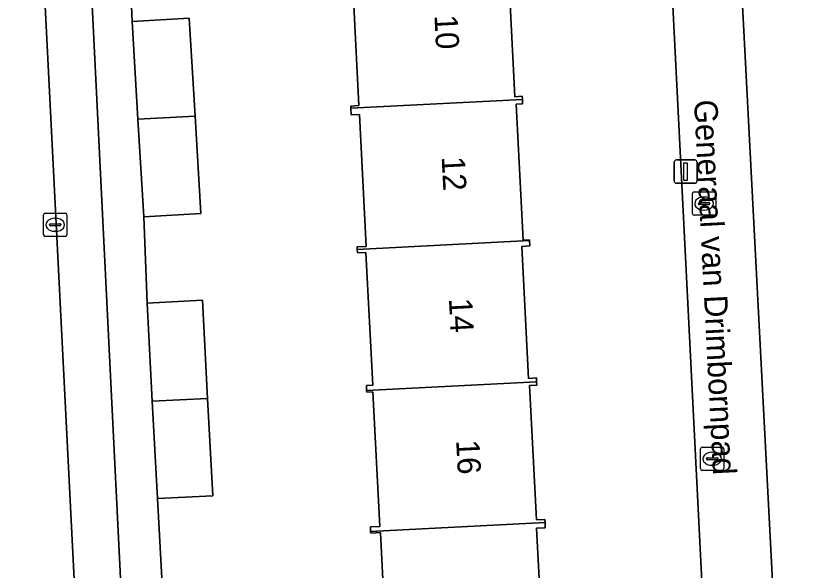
# Model space of a CAD drawing. Extents: x 161084 to 161928, y 385354 to 386522.
# Drawn here: x 161527.89 to 161561.71, y 385688.73 to 385712.53 of the extents above; entities that cross this region are included whole.
import ezdxf

# ---------------------------------------------------------------- set-up
doc = ezdxf.new("R2010")
doc.units = 0
for name, color, linetype in [('IMGEO_Erf', 7, 'Continuous'), ('IMGEO_Kolk', 7, 'Continuous'), ('IMGEO_Lichtmast', 7, 'Continuous'), ('IMGEO_Openbare_ruimte_label', 7, 'Continuous'), ('IMGEO_Pand', 7, 'Continuous'), ('IMGEO_Pand_nummerreeks', 7, 'Continuous'), ('IMGEO_Parkeervlak_open', 7, 'Continuous'), ('IMGEO_Rijbaan_lokaal_open', 7, 'Continuous'), ('IMGEO_Rioolput', 7, 'Continuous'), ('IMGEO_Voetpad_open', 7, 'Continuous')]:
    doc.layers.add(name, color=color, linetype=linetype)

msp = doc.modelspace()

# ---------------------------------------------------------------- linework, layer by layer
at = {"layer": 'IMGEO_Erf'}
for points in [[(161558.433, 385666.948), (161555.128, 385732.29), (161554.429, 385743.445)], [(161557.526, 385743.229), (161560.471, 385686.601)], [(161532.734, 385715.927), (161532.881, 385712.288), (161535.333, 385712.434), (161535.584, 385708.215), (161535.832, 385704.047), (161533.38, 385703.901), (161533.524, 385700.189), (161535.899, 385700.315), (161536.123, 385696.101), (161536.344, 385691.925), (161533.968, 385691.799), (161534.168, 385688.131)], [(161549.034, 385714.747), (161549.327, 385709.057), (161549.64, 385709.073), (161549.647, 385708.933), (161549.656, 385708.754), (161549.377, 385708.739), (161549.677, 385702.896), (161549.953, 385702.909), (161549.955, 385702.878), (161549.966, 385702.65), (161549.619, 385702.632), (161549.911, 385696.965), (161550.245, 385696.982), (161550.253, 385696.821), (161550.261, 385696.674), (161549.95, 385696.658), (161550.246, 385690.889), (161550.61, 385690.908), (161550.617, 385690.769), (161550.629, 385690.548), (161550.253, 385690.528), (161550.545, 385684.853)], [(161543.841, 385684.606), (161543.546, 385690.342), (161543.131, 385690.321), (161543.128, 385690.387), (161543.118, 385690.584), (161543.516, 385690.605), (161543.219, 385696.379), (161542.959, 385696.366), (161542.955, 385696.449), (161542.945, 385696.651), (161543.219, 385696.665), (161542.925, 385702.374), (161542.562, 385702.356), (161542.554, 385702.5), (161542.549, 385702.604), (161542.938, 385702.624), (161542.646, 385708.294), (161542.293, 385708.276), (161542.279, 385708.557), (161542.274, 385708.655), (161542.626, 385708.673), (161542.33, 385714.425)]]:
    msp.add_lwpolyline(points, dxfattribs=at)
at = {"layer": 'IMGEO_Kolk'}
for p, q in [((161529.08, 385703.131), (161529.08, 385703.983)), ((161529.155, 385704.057), (161530.007, 385704.057)), ((161530.081, 385703.983), (161530.081, 385703.131)), ((161529.568, 385703.837), (161529.593, 385703.837)), ((161529.339, 385703.551), (161529.339, 385703.563)), ((161529.777, 385703.514), (161529.379, 385703.514)), ((161529.382, 385703.6), (161529.78, 385703.6)), ((161529.823, 385703.563), (161529.823, 385703.551)), ((161530.007, 385703.057), (161529.155, 385703.057)), ((161529.591, 385703.277), (161529.566, 385703.277)), ((161557.294, 385693.087), (161557.294, 385693.939)), ((161557.369, 385694.013), (161558.221, 385694.013)), ((161558.295, 385693.939), (161558.295, 385693.087)), ((161557.553, 385693.507), (161557.553, 385693.519)), ((161557.596, 385693.556), (161557.994, 385693.556)), ((161557.782, 385693.793), (161557.807, 385693.793)), ((161558.037, 385693.519), (161558.037, 385693.507)), ((161557.991, 385693.47), (161557.593, 385693.47)), ((161557.805, 385693.233), (161557.78, 385693.233)), ((161558.221, 385693.013), (161557.369, 385693.013))]:
    msp.add_line(p, q, dxfattribs=at)
for points in [[(161529.08, 385703.131), (161529.08, 385703.983)], [(161529.155, 385704.057), (161530.007, 385704.057)], [(161530.081, 385703.983), (161530.081, 385703.131)], [(161530.007, 385703.057), (161529.155, 385703.057)], [(161557.294, 385693.087), (161557.294, 385693.939)], [(161557.369, 385694.013), (161558.221, 385694.013)], [(161558.295, 385693.939), (161558.295, 385693.087)], [(161558.221, 385693.013), (161557.369, 385693.013)]]:
    msp.add_lwpolyline(points, dxfattribs=at)
for centre, radius, start, end in [((161529.157, 385703.981), 0.0765, 91.552, 178.448), ((161529.157, 385703.981), 0.0765, 91.552, 178.448), ((161530.005, 385703.981), 0.0765, 1.552, 88.448), ((161530.005, 385703.981), 0.0765, 1.552, 88.448), ((161529.379, 385703.56), 0.0403, 85.8775, 175.7526), ((161529.376, 385703.55), 0.0366, 178.938, 274.7102), ((161529.78, 385703.557), 0.043, 264.8664, 352.4533), ((161529.784, 385703.562), 0.0386, 1.7309, 96.639), ((161529.157, 385703.133), 0.0765, 181.552, 268.448), ((161529.157, 385703.133), 0.0765, 181.552, 268.448), ((161530.005, 385703.133), 0.0765, 271.552, 358.448), ((161530.005, 385703.133), 0.0765, 271.552, 358.448), ((161557.371, 385693.937), 0.0765, 91.552, 178.448), ((161557.371, 385693.937), 0.0765, 91.552, 178.448), ((161558.219, 385693.937), 0.0765, 1.552, 88.448), ((161558.219, 385693.937), 0.0765, 1.552, 88.448), ((161557.593, 385693.516), 0.0403, 85.8775, 175.7526), ((161557.59, 385693.506), 0.0366, 178.938, 274.7102), ((161557.994, 385693.513), 0.043, 264.8664, 352.4533), ((161557.998, 385693.518), 0.0386, 1.7309, 96.639), ((161557.371, 385693.089), 0.0765, 181.552, 268.448), ((161557.371, 385693.089), 0.0765, 181.552, 268.448), ((161558.219, 385693.089), 0.0765, 271.552, 358.448), ((161558.219, 385693.089), 0.0765, 271.552, 358.448)]:
    msp.add_arc(centre, radius, start, end, dxfattribs=at)
for centre, major_axis, ratio, start_param, end_param in [((161529.567, 385703.557), (-0.387, 0.002), 0.722429, 4.712389, 7.853982), ((161529.592, 385703.557), (-0.39, 0.002), 0.717154, 1.570796, 4.712389), ((161557.781, 385693.513), (-0.387, 0.002), 0.722429, 4.712389, 7.853982), ((161557.806, 385693.513), (-0.39, 0.002), 0.717154, 1.570796, 4.712389)]:
    msp.add_ellipse(centre, major_axis=major_axis, ratio=ratio, start_param=start_param, end_param=end_param, dxfattribs=at)
at = {"layer": 'IMGEO_Lichtmast'}
for p, q in [((161556.258, 385706.339), (161557.048, 385706.339)), ((161557.048, 385706.339), (161556.258, 385706.339)), ((161556.158, 385705.439), (161556.158, 385706.239)), ((161556.158, 385706.239), (161556.158, 385705.439)), ((161557.148, 385706.239), (161557.148, 385705.439)), ((161557.148, 385705.439), (161557.148, 385706.239)), ((161557.048, 385705.339), (161556.258, 385705.339)), ((161556.258, 385705.339), (161557.048, 385705.339))]:
    msp.add_line(p, q, dxfattribs=at)
msp.add_lwpolyline([(161556.578, 385706.214), (161556.728, 385706.214), (161556.728, 385705.464), (161556.578, 385705.464), (161556.578, 385706.214)], dxfattribs=at)
for centre, start, end in [((161556.258, 385706.239), 90, 180), ((161556.258, 385706.239), 90, 180), ((161557.048, 385706.239), 0, 90), ((161557.048, 385706.239), 360, 90), ((161556.258, 385705.439), 180, 270), ((161556.258, 385705.439), 180, 270), ((161557.048, 385705.439), 270, 0), ((161557.048, 385705.439), 270, 0)]:
    msp.add_arc(centre, 0.1, start, end, dxfattribs=at)
at = {"layer": 'IMGEO_Pand'}
for points in [[(161549.034, 385714.747), (161549.26, 385714.758), (161549.249, 385714.983), (161541.96, 385714.611), (161541.971, 385714.406), (161542.33, 385714.425), (161542.626, 385708.673), (161542.274, 385708.655), (161542.279, 385708.557), (161549.647, 385708.933), (161549.64, 385709.073), (161549.327, 385709.057)], [(161533.131, 385708.09), (161535.584, 385708.215), (161535.333, 385712.434), (161532.881, 385712.288)], [(161549.377, 385708.739), (161549.656, 385708.754), (161549.647, 385708.933), (161542.279, 385708.557), (161542.293, 385708.276), (161542.646, 385708.294), (161542.938, 385702.624), (161542.549, 385702.604), (161542.554, 385702.5), (161549.955, 385702.878), (161549.953, 385702.909), (161549.677, 385702.896)], [(161533.38, 385703.901), (161535.832, 385704.047), (161535.584, 385708.215), (161533.131, 385708.09)], [(161542.554, 385702.5), (161542.562, 385702.356), (161542.925, 385702.374), (161543.219, 385696.665), (161542.945, 385696.651), (161542.955, 385696.449), (161550.253, 385696.821), (161550.245, 385696.982), (161549.911, 385696.965), (161549.619, 385702.632), (161549.966, 385702.65), (161549.955, 385702.878)], [(161533.747, 385695.98), (161536.123, 385696.101), (161535.899, 385700.315), (161533.524, 385700.189)], [(161549.95, 385696.658), (161550.261, 385696.674), (161550.253, 385696.821), (161542.955, 385696.449), (161542.959, 385696.366), (161543.219, 385696.379), (161543.516, 385690.605), (161543.118, 385690.584), (161543.128, 385690.387), (161550.617, 385690.769), (161550.61, 385690.908), (161550.246, 385690.889)], [(161533.968, 385691.799), (161536.344, 385691.925), (161536.123, 385696.101), (161533.747, 385695.98)], [(161550.253, 385690.528), (161550.629, 385690.548), (161550.617, 385690.769), (161543.128, 385690.387), (161543.131, 385690.321), (161543.546, 385690.342), (161543.841, 385684.606), (161543.498, 385684.589), (161543.512, 385684.335), (161550.792, 385684.707), (161550.784, 385684.866), (161550.545, 385684.853)]]:
    msp.add_lwpolyline(points, close=True, dxfattribs=at)
at = {"layer": 'IMGEO_Parkeervlak_open'}
msp.add_lwpolyline([(161527.885, 385737.854), (161531.187, 385672.772), (161531.185, 385673.019), (161531.206, 385673.287), (161531.25, 385673.553), (161531.319, 385673.813), (161531.41, 385674.066), (161531.523, 385674.31), (161531.658, 385674.543), (161531.813, 385674.763), (161532.302, 385675.393), (161532.456, 385675.611), (161532.591, 385675.842), (161532.704, 385676.085), (161532.795, 385676.336), (161532.863, 385676.595), (161532.908, 385676.858), (161532.929, 385677.125), (161532.927, 385677.38), (161530.106, 385734.425)], dxfattribs=at)
at = {"layer": 'IMGEO_Rijbaan_lokaal_open'}
msp.add_lwpolyline([(161533.526, 385662.151), (161533.146, 385662.513), (161532.799, 385662.907), (161532.49, 385663.33), (161532.219, 385663.78), (161531.99, 385664.252), (161531.803, 385664.742), (161531.662, 385665.247), (161531.566, 385665.763), (161531.516, 385666.285), (161531.187, 385672.772), (161527.885, 385737.854)], dxfattribs=at)
at = {"layer": 'IMGEO_Rioolput'}
for p, q in [((161556.946, 385704.042), (161556.946, 385704.894)), ((161557.021, 385704.968), (161557.873, 385704.968)), ((161557.434, 385704.748), (161557.459, 385704.748)), ((161557.947, 385704.894), (161557.947, 385704.042)), ((161557.205, 385704.462), (161557.205, 385704.474)), ((161557.643, 385704.425), (161557.245, 385704.425)), ((161557.248, 385704.511), (161557.646, 385704.511)), ((161557.689, 385704.474), (161557.689, 385704.462)), ((161557.873, 385703.968), (161557.021, 385703.968)), ((161557.457, 385704.188), (161557.432, 385704.188))]:
    msp.add_line(p, q, dxfattribs=at)
for points in [[(161556.946, 385704.042), (161556.946, 385704.894)], [(161557.021, 385704.968), (161557.873, 385704.968)], [(161557.947, 385704.894), (161557.947, 385704.042)], [(161557.873, 385703.968), (161557.021, 385703.968)]]:
    msp.add_lwpolyline(points, dxfattribs=at)
for centre, radius, start, end in [((161557.023, 385704.892), 0.0765, 91.552, 178.448), ((161557.023, 385704.892), 0.0765, 91.552, 178.448), ((161557.871, 385704.892), 0.0765, 1.552, 88.448), ((161557.871, 385704.892), 0.0765, 1.552, 88.448), ((161557.245, 385704.471), 0.0403, 85.8775, 175.7526), ((161557.242, 385704.461), 0.0366, 178.938, 274.7102), ((161557.646, 385704.468), 0.043, 264.8664, 352.4533), ((161557.65, 385704.473), 0.0386, 1.7309, 96.639), ((161557.023, 385704.044), 0.0765, 181.552, 268.448), ((161557.023, 385704.044), 0.0765, 181.552, 268.448), ((161557.871, 385704.044), 0.0765, 271.552, 358.448), ((161557.871, 385704.044), 0.0765, 271.552, 358.448)]:
    msp.add_arc(centre, radius, start, end, dxfattribs=at)
for centre, major_axis, ratio, start_param, end_param in [((161557.433, 385704.468), (-0.387, 0.002), 0.722429, 4.712389, 7.853982), ((161557.458, 385704.468), (-0.39, 0.002), 0.717154, 1.570796, 4.712389)]:
    msp.add_ellipse(centre, major_axis=major_axis, ratio=ratio, start_param=start_param, end_param=end_param, dxfattribs=at)
at = {"layer": 'IMGEO_Voetpad_open'}
for points in [[(161554.429, 385743.445), (161555.128, 385732.29), (161558.433, 385666.948)], [(161555.676, 385663.903), (161555.743, 385663.899), (161561.708, 385664.233), (161560.923, 385678.595), (161560.914, 385678.645), (161560.469, 385686.561), (161560.471, 385686.601), (161557.526, 385743.229)], [(161530.106, 385734.425), (161532.927, 385677.38)], [(161534.168, 385688.131), (161533.968, 385691.799), (161533.747, 385695.98), (161533.524, 385700.189), (161533.38, 385703.901), (161533.131, 385708.09), (161532.881, 385712.288), (161532.734, 385715.927)]]:
    msp.add_lwpolyline(points, dxfattribs=at)

# ---------------------------------------------------------------- texts
at = {"layer": 'IMGEO_Openbare_ruimte_label'}
msp.add_text('Generaal van Drimbornpad', height=1, rotation=272.9225, dxfattribs=at).set_placement((161557.015, 385708.906))
at = {"layer": 'IMGEO_Pand_nummerreeks'}
for s, rotation, p in [('10', 272.9276, (161545.865, 385712.551)), ('12', 272.9276, (161546.176, 385706.473)), ('14', 272.93, (161546.488, 385700.386)), ('16', 272.9276, (161546.799, 385694.302))]:
    msp.add_text(s, height=1, rotation=rotation, dxfattribs=at).set_placement(p)

doc.saveas('drawing.dxf')
